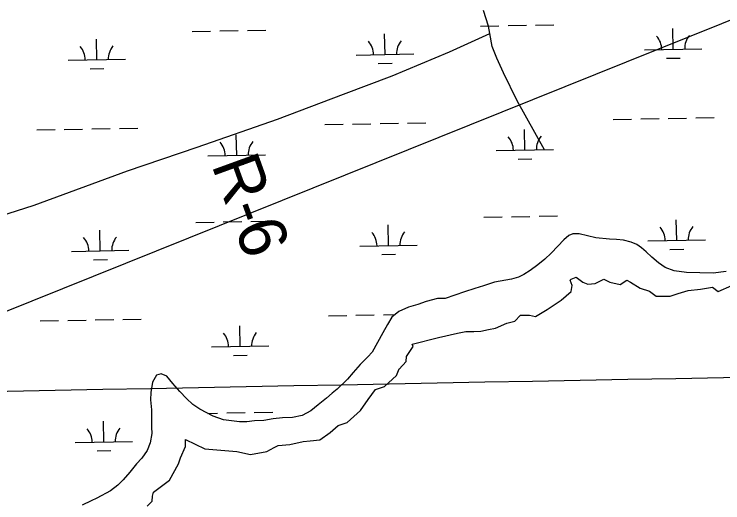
# Model space of a CAD drawing. Extents: x 3957609 to 3995875, y 234277 to 260273.
# Drawn here: x 3975095 to 3976329, y 248845 to 249695 of the extents above; entities that cross this region are included whole.
import ezdxf

# ---------------------------------------------------------------- set-up
doc = ezdxf.new("R2010")
doc.units = 0
for name, color, linetype in [('V-GRID-MAJR', 7, 'Continuous'), ('V-RIVR-EDGE', 7, 'Continuous'), ('V-RIVR-RANG-IDEN', 7, 'Continuous'), ('V-TOPO-SHOR', 7, 'Continuous'), ('V-UTIL-LINE', 7, 'Continuous'), ('V-WETL-SWMP', 7, 'Continuous')]:
    doc.layers.add(name, color=color, linetype=linetype)

msp = doc.modelspace()

# ---------------------------------------------------------------- linework, layer by layer
at = {"layer": 'V-GRID-MAJR'}
msp.add_spline([(3961703.892, 248787.859), (3967022.571, 248887.277), (3972341.236, 248987.469), (3977659.886, 249088.434), (3982978.522, 249190.173), (3988297.143, 249292.685), (3993615.748, 249395.971), (3993615.749, 249395.971)], degree=3, dxfattribs=at)
at = {"layer": 'V-RIVR-EDGE'}
for points in [[(3975765.754, 249077.406), (3975777.706, 249090.594), (3975778.575, 249099.284), (3975789.872, 249116.664), (3975788.134, 249121.009), (3975834.191, 249132.306), (3975867.213, 249140.127), (3975881.986, 249142.734), (3975895.89, 249142.734), (3975908.056, 249143.603), (3975921.091, 249146.21), (3975933.257, 249148.817), (3975953.244, 249157.507), (3975967.148, 249160.983), (3975976.707, 249171.411), (3975992.349, 249171.411), (3976002.777, 249168.804), (3976023.633, 249180.97), (3976047.965, 249197.481), (3976065.345, 249212.254), (3976067.083, 249222.682), (3976063.607, 249232.241), (3976065.345, 249233.979), (3976074.035, 249237.455), (3976085.332, 249228.765), (3976094.022, 249225.289), (3976107.057, 249226.158), (3976121.83, 249233.979), (3976132.258, 249228.765), (3976150.507, 249224.42), (3976161.804, 249232.241), (3976168.756, 249228.765), (3976185.267, 249218.337), (3976201.778, 249213.123), (3976213.075, 249204.433), (3976237.407, 249204.433), (3976251.311, 249208.778), (3976268.691, 249213.992), (3976290.416, 249216.599), (3976311.272, 249220.075), (3976320.831, 249212.254), (3976345.164, 249222.682)], [(3975326.694, 248838.584), (3975335.384, 248847.274), (3975336.253, 248855.964), (3975337.991, 248862.916), (3975365.799, 248883.772), (3975381.441, 248912.449), (3975384.917, 248922.877), (3975393.607, 248942.864), (3975393.607, 248953.292), (3975393.607, 248955.03), (3975427.498, 248938.519), (3975462.258, 248935.912), (3975483.114, 248934.174), (3975506.577, 248928.96), (3975535.254, 248934.174), (3975548.289, 248941.126), (3975555.241, 248944.602), (3975575.229, 248946.34), (3975598.692, 248951.554), (3975610.858, 248952.423), (3975627.369, 248954.161), (3975645.618, 248967.196), (3975659.522, 248979.362), (3975675.164, 248984.576), (3975698.627, 249005.432), (3975711.662, 249024.55), (3975724.697, 249041.93), (3975740.339, 249047.144), (3975761.195, 249066.262), (3975765.856, 249077.582)]]:
    msp.add_lwpolyline(points, dxfattribs=at)
at = {"layer": 'V-TOPO-SHOR'}
for points in [[(3975923.763, 249661.387), (3975921.135, 249674.542), (3975912.495, 249701.756)], [(3975853.541, 249629.635), (3975885.437, 249644.276), (3975923.763, 249661.387)], [(3976018.833, 249459.156), (3975971.07, 249544.59), (3975947.276, 249593.314), (3975935.467, 249618.457), (3975927.806, 249638.855), (3975923.763, 249661.387)], [(3975026.112, 249329.528), (3975130.065, 249362.82), (3975292.764, 249422.257), (3975414.161, 249463.88), (3975554.07, 249512.256), (3975668.633, 249556.161), (3975753.214, 249588.02), (3975853.541, 249629.635)]]:
    msp.add_lwpolyline(points, dxfattribs=at)
at = {"layer": 'V-UTIL-LINE'}
msp.add_lwpolyline([(3993486.783, 256012.187), (3984358.232, 252707.382), (3984355.815, 252706.645), (3979327.531, 250885.592), (3969939.425, 247110.423), (3969929.75, 247106.755), (3966670.117, 247144.723), (3965413.49, 247134.313), (3961768.13, 245337.826)], dxfattribs=at)
at = {"layer": 'V-WETL-SWMP'}
for p, q in [((3975907.231, 249674.418), (3975939.225, 249675)), ((3975955.223, 249675.291), (3975987.217, 249675.873)), ((3976003.215, 249676.163), (3976035.209, 249676.745)), ((3976242.863, 249634.083), (3976242.209, 249670.077)), ((3975405.405, 249665.293), (3975437.4, 249665.875)), ((3975453.398, 249666.166), (3975485.392, 249666.748)), ((3975501.39, 249667.039), (3975533.384, 249667.62)), ((3975741.038, 249624.959), (3975740.384, 249660.953)), ((3975239.213, 249615.834), (3975238.559, 249651.828)), ((3976192.872, 249633.174), (3976292.855, 249634.992)), ((3975691.046, 249624.05), (3975791.03, 249625.868)), ((3975189.221, 249614.925), (3975289.205, 249616.743)), ((3975729.321, 249609.312), (3975753.317, 249609.748)), ((3976231.146, 249618.437), (3976255.142, 249618.873)), ((3975227.496, 249600.187), (3975251.492, 249600.624)), ((3976138.22, 249512.09), (3976170.215, 249512.672)), ((3976186.212, 249512.962), (3976218.207, 249513.544)), ((3976234.204, 249513.835), (3976266.199, 249514.417)), ((3976282.196, 249514.708), (3976314.191, 249515.289)), ((3975230.554, 249495.586), (3975262.549, 249496.167)), ((3975278.546, 249496.458), (3975310.541, 249497.04)), ((3975636.395, 249502.965), (3975668.39, 249503.547)), ((3975684.387, 249503.838), (3975716.382, 249504.419)), ((3975732.379, 249504.71), (3975764.374, 249505.292)), ((3975780.371, 249505.583), (3975812.366, 249506.165)), ((3975134.57, 249493.84), (3975166.564, 249494.422)), ((3975182.562, 249494.713), (3975214.557, 249495.295)), ((3975482.751, 249449.421), (3975482.096, 249485.415)), ((3975984.576, 249458.546), (3975983.921, 249494.54)), ((3975934.584, 249457.637), (3976034.568, 249459.455)), ((3975432.759, 249448.512), (3975532.743, 249450.33)), ((3975471.033, 249433.774), (3975495.029, 249434.211)), ((3975972.858, 249442.899), (3975996.854, 249443.335)), ((3975913.279, 249341.798), (3975945.273, 249342.38)), ((3975961.271, 249342.671), (3975993.265, 249343.253)), ((3976009.263, 249343.543), (3976041.257, 249344.125)), ((3976248.911, 249301.463), (3976248.257, 249337.457)), ((3975411.454, 249332.673), (3975443.448, 249333.255)), ((3975459.446, 249333.546), (3975491.44, 249334.128)), ((3975507.438, 249334.419), (3975539.432, 249335)), ((3975747.086, 249292.339), (3975746.432, 249328.333)), ((3975245.261, 249283.214), (3975244.607, 249319.208)), ((3976198.92, 249300.554), (3976298.903, 249302.372)), ((3975697.095, 249291.43), (3975797.078, 249293.248)), ((3976237.194, 249285.817), (3976261.19, 249286.253)), ((3975195.27, 249282.305), (3975295.253, 249284.123)), ((3975735.369, 249276.692), (3975759.365, 249277.128)), ((3975233.544, 249267.567), (3975257.54, 249268.004)), ((3975188.61, 249162.093), (3975220.605, 249162.675)), ((3975236.602, 249162.966), (3975268.597, 249163.547)), ((3975284.594, 249163.838), (3975316.589, 249164.42)), ((3975642.443, 249170.345), (3975674.438, 249170.927)), ((3975690.435, 249171.218), (3975722.43, 249171.799)), ((3975738.427, 249172.09), (3975758.449, 249172.454)), ((3975140.618, 249161.22), (3975172.613, 249161.802)), ((3975488.799, 249116.801), (3975488.144, 249152.795)), ((3975438.807, 249115.892), (3975538.791, 249117.71)), ((3975477.081, 249101.154), (3975501.077, 249101.591)), ((3975513.486, 249001.799), (3975545.48, 249002.38)), ((3975432.582, 249000.328), (3975449.496, 249000.635)), ((3975465.494, 249000.926), (3975497.488, 249001.508)), ((3975251.309, 248950.594), (3975250.655, 248986.588)), ((3975201.318, 248949.685), (3975301.301, 248951.503)), ((3975239.592, 248934.947), (3975263.588, 248935.384))]:
    msp.add_line(p, q, dxfattribs=at)
for points in [[(3976335.24, 249246.99), (3976312.179, 249244.525), (3976289.466, 249244.699), (3976266.138, 249245.349), (3976244.713, 249248.46), (3976229.082, 249254.133), (3976217.067, 249262.398), (3976205.383, 249272.058), (3976195.717, 249281.377), (3976187.883, 249288.337), (3976179.409, 249294.061), (3976169.822, 249298.09), (3976156.494, 249301.706), (3976144.068, 249303.131), (3976131.624, 249303.312), (3976108.321, 249305.673), (3976079.022, 249312.944), (3976067.818, 249312.795), (3976060.927, 249309.628), (3976052.418, 249302.284), (3976041.676, 249291.083), (3976030.454, 249278.955), (3976019.414, 249268.691), (3976007.294, 249259.065)], [(3976007.294, 249259.065), (3975993.766, 249248.838), (3975982.931, 249241.994), (3975973.22, 249237.468), (3975961.033, 249233.911), (3975931.706, 249228.58), (3975912.474, 249222.014), (3975897.631, 249217.718), (3975879.657, 249212.067), (3975845.572, 249200.426), (3975832.188, 249200.154), (3975812.514, 249195.305), (3975798.431, 249189.753), (3975781.871, 249185.015), (3975764.963, 249177.793), (3975752.839, 249167.856), (3975745.343, 249155.208), (3975737.502, 249140.23), (3975718.81, 249106.585), (3975711.226, 249098.605), (3975697.964, 249085.262), (3975685.474, 249071.596), (3975675.812, 249059.757), (3975657.824, 249042.437), (3975649.169, 249035.717), (3975638.925, 249026.687), (3975624.443, 249015.073), (3975611.999, 249004.519), (3975596.949, 248996.647), (3975580.093, 248993.002), (3975562.816, 248992.475), (3975546.296, 248990.537), (3975530.078, 248987.972), (3975513.73, 248987.121), (3975500.168, 248985.295), (3975487.726, 248985.631), (3975459.775, 248989.304), (3975441.819, 248995.633), (3975418.499, 249007.485), (3975406.33, 249015.907), (3975395.433, 249026.178), (3975383.785, 249038.327), (3975371.853, 249052.347), (3975361.306, 249065.258), (3975351.558, 249068.978), (3975342.967, 249066.614), (3975336.411, 249054.418), (3975333.04, 249036.575), (3975332.857, 249023.975), (3975334.157, 249006.376), (3975334.666, 248987.854), (3975334.499, 248976.344), (3975335.114, 248965.133), (3975332.079, 248948.996), (3975326.905, 248935.536), (3975317.845, 248922.288), (3975308.367, 248912.468), (3975296.802, 248898.167), (3975285.093, 248884.646), (3975275.933, 248875.288), (3975262.878, 248865.521), (3975239.514, 248852.947), (3975229.482, 248847.803), (3975213.503, 248840.256)]]:
    msp.add_lwpolyline(points, dxfattribs=at)
for centre, start, end in [((3976187.621, 249633.554), 0.269879, 41.813537), ((3976298.088, 249635.562), 140.269876, 181.813534), ((3975685.796, 249624.429), 0.269879, 41.813537), ((3975796.263, 249626.438), 140.269876, 181.813534), ((3975183.971, 249615.304), 0.269879, 41.813537), ((3975294.438, 249617.313), 140.269876, 181.813534), ((3975427.508, 249448.891), 0.269879, 41.813537), ((3975537.976, 249450.9), 140.269876, 181.813534), ((3975929.333, 249458.016), 0.269879, 41.813537), ((3976039.801, 249460.025), 140.269876, 181.813534), ((3976193.669, 249300.934), 0.269879, 41.813537), ((3976304.137, 249302.942), 140.269876, 181.813534), ((3975691.844, 249291.809), 0.269879, 41.813537), ((3975802.311, 249293.818), 140.269876, 181.813534), ((3975190.019, 249282.684), 0.269879, 41.813537), ((3975300.486, 249284.693), 140.269876, 181.813534), ((3975433.556, 249116.271), 0.269879, 41.813537), ((3975544.024, 249118.28), 140.269876, 181.813534), ((3975196.067, 248950.064), 0.269879, 41.813537), ((3975306.534, 248952.073), 140.269876, 181.813534)]:
    msp.add_arc(centre, 35.246, start, end, dxfattribs=at)

# ---------------------------------------------------------------- texts
at = {"layer": 'V-RIVR-RANG-IDEN'}
msp.add_text('R-6 ', height=83, rotation=289.939789, dxfattribs=at).set_placement((3975438.332, 249433.162))

doc.saveas('drawing.dxf')
